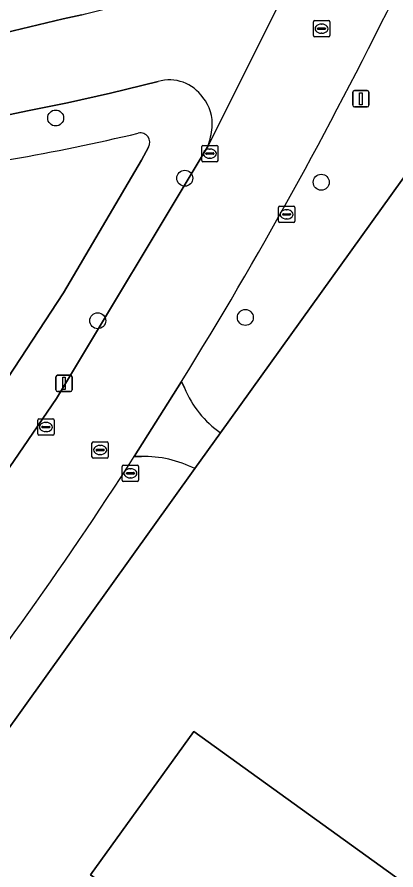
# Model space of a CAD drawing. Extents: x 160349 to 161355, y 381727 to 382854.
# Drawn here: x 160933.2 to 160956.4, y 382093.6 to 382145.9 of the extents above; entities that cross this region are included whole.
import ezdxf

# ---------------------------------------------------------------- set-up
doc = ezdxf.new("R2010")
doc.units = 0
for name, color, linetype in [('IMGEO_Boom', 7, 'Continuous'), ('IMGEO_Erf', 7, 'Continuous'), ('IMGEO_Groenvoorziening', 7, 'Continuous'), ('IMGEO_Kolk', 7, 'Continuous'), ('IMGEO_Lichtmast', 7, 'Continuous'), ('IMGEO_Pand', 7, 'Continuous'), ('IMGEO_Rijbaan_lokaal_open', 7, 'Continuous'), ('IMGEO_Rioolput', 7, 'Continuous'), ('IMGEO_Voetpad_open', 7, 'Continuous')]:
    doc.layers.add(name, color=color, linetype=linetype)

msp = doc.modelspace()

# ---------------------------------------------------------------- linework, layer by layer
at = {"layer": 'IMGEO_Boom'}
for centre in [(160935.522, 382139.721), (160943.441, 382136.03), (160951.807, 382135.783), (160938.1, 382127.298), (160947.152, 382127.495)]:
    msp.add_circle(centre, 0.489, dxfattribs=at)
at = {"layer": 'IMGEO_Erf'}
msp.add_lwpolyline([(160959.824, 382140.191), (160945.636, 382120.428), (160944.062, 382118.235), (160929.659, 382098.171)], dxfattribs=at)
msp.add_lwpolyline([(160974.75, 382079.961), (160980.406, 382087.807), (160976.479, 382090.639), (160982.169, 382098.533), (160986.073, 382095.72), (160991.577, 382103.356), (160960.839, 382125.613), (160967.371, 382134.674), (160981.032, 382124.828), (160981.957, 382124.161), (161000, 382111.157), (161006.438, 382106.555), (161000, 382097.624), (160976.649, 382065.23), (160937.66, 382093.334), (160943.998, 382102.128)], close=True, dxfattribs=at)
at = {"layer": 'IMGEO_Groenvoorziening'}
for points in [[(160940.787, 382137.138), (160941.224, 382137.935)], [(160926.791, 382126.936), (160926.432, 382125.775), (160925.995, 382125.692), (160925.013, 382124.732), (160922.43, 382114.799), (160925.764, 382113.834), (160928.807, 382118.059), (160936.011, 382128.996), (160940.787, 382137.138)]]:
    msp.add_lwpolyline(points, dxfattribs=at)
for centre, radius, start, end in [((160910.269, 382266.271), 131.035, 276.43255, 283.37852), ((160940.717, 382138.223), 0.583, 330.4129, 102.7471)]:
    msp.add_arc(centre, radius, start, end, dxfattribs=at)
at = {"layer": 'IMGEO_Kolk'}
for p, q in [((160944.55, 382138.039), (160945.402, 382138.039)), ((160944.475, 382137.113), (160944.475, 382137.965)), ((160944.734, 382137.533), (160944.734, 382137.545)), ((160945.172, 382137.496), (160944.774, 382137.496)), ((160944.777, 382137.582), (160945.175, 382137.582)), ((160944.963, 382137.819), (160944.988, 382137.819)), ((160945.218, 382137.545), (160945.218, 382137.533)), ((160945.476, 382137.965), (160945.476, 382137.113)), ((160945.402, 382137.039), (160944.55, 382137.039)), ((160944.986, 382137.259), (160944.961, 382137.259)), ((160949.183, 382133.388), (160949.183, 382134.24)), ((160949.258, 382134.314), (160950.11, 382134.314)), ((160949.485, 382133.857), (160949.883, 382133.857)), ((160949.671, 382134.094), (160949.696, 382134.094)), ((160950.184, 382134.24), (160950.184, 382133.388)), ((160950.11, 382133.314), (160949.258, 382133.314)), ((160949.442, 382133.808), (160949.442, 382133.82)), ((160949.88, 382133.771), (160949.482, 382133.771)), ((160949.694, 382133.534), (160949.669, 382133.534)), ((160949.926, 382133.82), (160949.926, 382133.808)), ((160934.423, 382120.354), (160934.423, 382121.206)), ((160934.498, 382121.28), (160935.35, 382121.28)), ((160934.682, 382120.774), (160934.682, 382120.786)), ((160934.725, 382120.823), (160935.123, 382120.823)), ((160934.911, 382121.06), (160934.936, 382121.06)), ((160935.166, 382120.786), (160935.166, 382120.774)), ((160935.424, 382121.206), (160935.424, 382120.354)), ((160935.35, 382120.28), (160934.498, 382120.28)), ((160935.12, 382120.737), (160934.722, 382120.737)), ((160934.934, 382120.5), (160934.909, 382120.5)), ((160939.605, 382117.518), (160939.605, 382118.37)), ((160939.68, 382118.444), (160940.532, 382118.444)), ((160940.093, 382118.224), (160940.118, 382118.224)), ((160940.606, 382118.37), (160940.606, 382117.518)), ((160939.864, 382117.938), (160939.864, 382117.95)), ((160940.302, 382117.901), (160939.904, 382117.901)), ((160939.907, 382117.987), (160940.305, 382117.987)), ((160940.116, 382117.664), (160940.091, 382117.664)), ((160940.348, 382117.95), (160940.348, 382117.938)), ((160940.532, 382117.444), (160939.68, 382117.444))]:
    msp.add_line(p, q, dxfattribs=at)
for points in [[(160944.55, 382138.039), (160945.402, 382138.039)], [(160944.475, 382137.113), (160944.475, 382137.965)], [(160945.476, 382137.965), (160945.476, 382137.113)], [(160945.402, 382137.039), (160944.55, 382137.039)], [(160949.183, 382133.388), (160949.183, 382134.24)], [(160949.258, 382134.314), (160950.11, 382134.314)], [(160950.184, 382134.24), (160950.184, 382133.388)], [(160950.11, 382133.314), (160949.258, 382133.314)], [(160934.423, 382120.354), (160934.423, 382121.206)], [(160934.498, 382121.28), (160935.35, 382121.28)], [(160935.424, 382121.206), (160935.424, 382120.354)], [(160935.35, 382120.28), (160934.498, 382120.28)], [(160939.605, 382117.518), (160939.605, 382118.37)], [(160939.68, 382118.444), (160940.532, 382118.444)], [(160940.606, 382118.37), (160940.606, 382117.518)], [(160940.532, 382117.444), (160939.68, 382117.444)]]:
    msp.add_lwpolyline(points, dxfattribs=at)
for centre, radius, start, end in [((160944.552, 382137.963), 0.0765, 91.552, 178.448), ((160944.552, 382137.963), 0.0765, 91.552, 178.448), ((160945.4, 382137.963), 0.0765, 1.552, 88.448), ((160945.4, 382137.963), 0.0765, 1.552, 88.448), ((160944.774, 382137.542), 0.0403, 85.8775, 175.7526), ((160944.771, 382137.532), 0.0366, 178.938, 274.7102), ((160945.175, 382137.539), 0.043, 264.8664, 352.4533), ((160945.179, 382137.544), 0.0386, 1.7309, 96.639), ((160944.552, 382137.115), 0.0765, 181.552, 268.448), ((160944.552, 382137.115), 0.0765, 181.552, 268.448), ((160945.4, 382137.115), 0.0765, 271.552, 358.448), ((160945.4, 382137.115), 0.0765, 271.552, 358.448), ((160949.26, 382134.238), 0.0765, 91.552, 178.448), ((160949.26, 382134.238), 0.0765, 91.552, 178.448), ((160949.482, 382133.817), 0.0403, 85.8775, 175.7526), ((160949.887, 382133.819), 0.0386, 1.7309, 96.639), ((160950.108, 382134.238), 0.0765, 1.552, 88.448), ((160950.108, 382134.238), 0.0765, 1.552, 88.448), ((160949.26, 382133.39), 0.0765, 181.552, 268.448), ((160949.26, 382133.39), 0.0765, 181.552, 268.448), ((160949.479, 382133.807), 0.0366, 178.938, 274.7102), ((160949.883, 382133.814), 0.043, 264.8664, 352.4533), ((160950.108, 382133.39), 0.0765, 271.552, 358.448), ((160950.108, 382133.39), 0.0765, 271.552, 358.448), ((160934.5, 382121.204), 0.0765, 91.552, 178.448), ((160934.5, 382121.204), 0.0765, 91.552, 178.448), ((160934.722, 382120.783), 0.0403, 85.8775, 175.7526), ((160934.719, 382120.773), 0.0366, 178.938, 274.7102), ((160935.123, 382120.78), 0.043, 264.8664, 352.4533), ((160935.127, 382120.785), 0.0386, 1.7309, 96.639), ((160935.348, 382121.204), 0.0765, 1.552, 88.448), ((160935.348, 382121.204), 0.0765, 1.552, 88.448), ((160934.5, 382120.356), 0.0765, 181.552, 268.448), ((160934.5, 382120.356), 0.0765, 181.552, 268.448), ((160935.348, 382120.356), 0.0765, 271.552, 358.448), ((160935.348, 382120.356), 0.0765, 271.552, 358.448), ((160939.682, 382118.368), 0.0765, 91.552, 178.448), ((160939.682, 382118.368), 0.0765, 91.552, 178.448), ((160940.53, 382118.368), 0.0765, 1.552, 88.448), ((160940.53, 382118.368), 0.0765, 1.552, 88.448), ((160939.904, 382117.947), 0.0403, 85.8775, 175.7526), ((160939.901, 382117.937), 0.0366, 178.938, 274.7102), ((160940.305, 382117.944), 0.043, 264.8664, 352.4533), ((160940.309, 382117.949), 0.0386, 1.7309, 96.639), ((160939.682, 382117.52), 0.0765, 181.552, 268.448), ((160939.682, 382117.52), 0.0765, 181.552, 268.448), ((160940.53, 382117.52), 0.0765, 271.552, 358.448), ((160940.53, 382117.52), 0.0765, 271.552, 358.448)]:
    msp.add_arc(centre, radius, start, end, dxfattribs=at)
for centre, major_axis, ratio, start_param, end_param in [((160944.962, 382137.539), (-0.387, 0.002), 0.722429, 4.712389, 7.853982), ((160944.987, 382137.539), (-0.39, 0.002), 0.717154, 1.570796, 4.712389), ((160949.67, 382133.814), (-0.387, 0.002), 0.722429, 4.712389, 7.853982), ((160949.695, 382133.814), (-0.39, 0.002), 0.717154, 1.570796, 4.712389), ((160934.91, 382120.78), (-0.387, 0.002), 0.722429, 4.712389, 7.853982), ((160934.935, 382120.78), (-0.39, 0.002), 0.717154, 1.570796, 4.712389), ((160940.092, 382117.944), (-0.387, 0.002), 0.722429, 4.712389, 7.853982), ((160940.117, 382117.944), (-0.39, 0.002), 0.717154, 1.570796, 4.712389)]:
    msp.add_ellipse(centre, major_axis=major_axis, ratio=ratio, start_param=start_param, end_param=end_param, dxfattribs=at)
at = {"layer": 'IMGEO_Lichtmast'}
for p, q in [((160953.738, 382140.498), (160953.738, 382141.298)), ((160953.738, 382141.298), (160953.738, 382140.498)), ((160953.838, 382141.398), (160954.628, 382141.398)), ((160954.628, 382141.398), (160953.838, 382141.398)), ((160954.728, 382141.298), (160954.728, 382140.498)), ((160954.728, 382140.498), (160954.728, 382141.298)), ((160954.628, 382140.398), (160953.838, 382140.398)), ((160953.838, 382140.398), (160954.628, 382140.398)), ((160935.641, 382123.952), (160936.431, 382123.952)), ((160936.431, 382123.952), (160935.641, 382123.952)), ((160935.541, 382123.052), (160935.541, 382123.852)), ((160935.541, 382123.852), (160935.541, 382123.052)), ((160936.531, 382123.852), (160936.531, 382123.052)), ((160936.531, 382123.052), (160936.531, 382123.852)), ((160936.431, 382122.952), (160935.641, 382122.952)), ((160935.641, 382122.952), (160936.431, 382122.952))]:
    msp.add_line(p, q, dxfattribs=at)
for points in [[(160954.158, 382141.273), (160954.308, 382141.273), (160954.308, 382140.523), (160954.158, 382140.523), (160954.158, 382141.273)], [(160935.961, 382123.827), (160936.111, 382123.827), (160936.111, 382123.077), (160935.961, 382123.077), (160935.961, 382123.827)]]:
    msp.add_lwpolyline(points, dxfattribs=at)
for centre, start, end in [((160953.838, 382141.298), 90, 180), ((160953.838, 382141.298), 90, 180), ((160954.628, 382141.298), 0, 90), ((160954.628, 382141.298), 360, 90), ((160953.838, 382140.498), 180, 270), ((160953.838, 382140.498), 180, 270), ((160954.628, 382140.498), 270, 0), ((160954.628, 382140.498), 270, 0), ((160935.641, 382123.852), 90, 180), ((160935.641, 382123.852), 90, 180), ((160936.431, 382123.852), 0, 90), ((160936.431, 382123.852), 360, 90), ((160935.641, 382123.052), 180, 270), ((160935.641, 382123.052), 180, 270), ((160936.431, 382123.052), 270, 0), ((160936.431, 382123.052), 270, 0)]:
    msp.add_arc(centre, 0.1, start, end, dxfattribs=at)
at = {"layer": 'IMGEO_Pand'}
msp.add_lwpolyline([(160981.957, 382124.161), (160981.032, 382124.828), (160967.371, 382134.674), (160960.839, 382125.613), (160991.577, 382103.356), (160986.073, 382095.72), (160982.169, 382098.533), (160976.479, 382090.639), (160980.406, 382087.807), (160974.75, 382079.961), (160943.998, 382102.128), (160937.66, 382093.334), (160976.649, 382065.23), (161000, 382097.624), (161006.438, 382106.555), (161000, 382111.157)], close=True, dxfattribs=at)
at = {"layer": 'IMGEO_Rijbaan_lokaal_open'}
for points in [[(160956.212, 382146.984), (160952.606, 382153.487), (160944.876, 382138.022), (160935.569, 382122.531), (160931.503, 382116.607), (160926.035, 382109.162), (160920.333, 382101.441), (160919.44, 382100.324)], [(160944.876, 382138.022), (160952.606, 382153.487)], [(160937.117, 382146.054), (160935.99, 382145.795), (160932.407, 382144.936)], [(160931.539, 382139.681), (160933.785, 382140.17), (160936.251, 382140.649), (160938.885, 382141.251), (160941.804, 382141.953)], [(160940.345, 382118.973), (160943.246, 382123.566)]]:
    msp.add_lwpolyline(points, dxfattribs=at)
for centre, radius, start, end in [((160705.893, 382270.281), 279.037, 328.27849, 333.77696), ((160942.503, 382139.571), 2.483, 34.2477, 106.3523), ((160942.589, 382139.367), 2.536, 354.6293, 39.1463), ((160939.05, 382139.847), 6.105, 342.602, 353.2509), ((160745.551, 382243.896), 231.41, 321.2282, 327.32748)]:
    msp.add_arc(centre, radius, start, end, dxfattribs=at)
at = {"layer": 'IMGEO_Rioolput'}
for p, q in [((160951.325, 382144.769), (160951.325, 382145.621)), ((160951.4, 382145.695), (160952.252, 382145.695)), ((160951.813, 382145.475), (160951.838, 382145.475)), ((160952.326, 382145.621), (160952.326, 382144.769)), ((160951.584, 382145.189), (160951.584, 382145.201)), ((160952.022, 382145.152), (160951.624, 382145.152)), ((160951.627, 382145.238), (160952.025, 382145.238)), ((160951.836, 382144.915), (160951.811, 382144.915)), ((160952.068, 382145.201), (160952.068, 382145.189)), ((160952.252, 382144.695), (160951.4, 382144.695)), ((160937.749, 382118.946), (160937.749, 382119.798)), ((160937.824, 382119.872), (160938.676, 382119.872)), ((160938.75, 382119.798), (160938.75, 382118.946)), ((160938.008, 382119.366), (160938.008, 382119.378)), ((160938.446, 382119.329), (160938.048, 382119.329)), ((160938.051, 382119.415), (160938.449, 382119.415)), ((160938.237, 382119.652), (160938.262, 382119.652)), ((160938.492, 382119.378), (160938.492, 382119.366)), ((160938.676, 382118.872), (160937.824, 382118.872)), ((160938.26, 382119.092), (160938.235, 382119.092))]:
    msp.add_line(p, q, dxfattribs=at)
for points in [[(160951.325, 382144.769), (160951.325, 382145.621)], [(160951.4, 382145.695), (160952.252, 382145.695)], [(160952.326, 382145.621), (160952.326, 382144.769)], [(160952.252, 382144.695), (160951.4, 382144.695)], [(160937.749, 382118.946), (160937.749, 382119.798)], [(160937.824, 382119.872), (160938.676, 382119.872)], [(160938.75, 382119.798), (160938.75, 382118.946)], [(160938.676, 382118.872), (160937.824, 382118.872)]]:
    msp.add_lwpolyline(points, dxfattribs=at)
for centre, radius, start, end in [((160951.402, 382145.619), 0.0765, 91.552, 178.448), ((160951.402, 382145.619), 0.0765, 91.552, 178.448), ((160952.25, 382145.619), 0.0765, 1.552, 88.448), ((160952.25, 382145.619), 0.0765, 1.552, 88.448), ((160951.624, 382145.198), 0.0403, 85.8775, 175.7526), ((160951.621, 382145.188), 0.0366, 178.938, 274.7102), ((160952.025, 382145.195), 0.043, 264.8664, 352.4533), ((160952.029, 382145.2), 0.0386, 1.7309, 96.639), ((160951.402, 382144.771), 0.0765, 181.552, 268.448), ((160951.402, 382144.771), 0.0765, 181.552, 268.448), ((160952.25, 382144.771), 0.0765, 271.552, 358.448), ((160952.25, 382144.771), 0.0765, 271.552, 358.448), ((160937.826, 382119.796), 0.0765, 91.552, 178.448), ((160937.826, 382119.796), 0.0765, 91.552, 178.448), ((160938.674, 382119.796), 0.0765, 1.552, 88.448), ((160938.674, 382119.796), 0.0765, 1.552, 88.448), ((160938.048, 382119.375), 0.0403, 85.8775, 175.7526), ((160938.045, 382119.365), 0.0366, 178.938, 274.7102), ((160938.449, 382119.372), 0.043, 264.8664, 352.4533), ((160938.453, 382119.377), 0.0386, 1.7309, 96.639), ((160937.826, 382118.948), 0.0765, 181.552, 268.448), ((160937.826, 382118.948), 0.0765, 181.552, 268.448), ((160938.674, 382118.948), 0.0765, 271.552, 358.448), ((160938.674, 382118.948), 0.0765, 271.552, 358.448)]:
    msp.add_arc(centre, radius, start, end, dxfattribs=at)
for centre, major_axis, ratio, start_param, end_param in [((160951.812, 382145.195), (-0.387, 0.002), 0.722429, 4.712389, 7.853982), ((160951.837, 382145.195), (-0.39, 0.002), 0.717154, 1.570796, 4.712389), ((160938.236, 382119.372), (-0.387, 0.002), 0.722429, 4.712389, 7.853982), ((160938.261, 382119.372), (-0.39, 0.002), 0.717154, 1.570796, 4.712389)]:
    msp.add_ellipse(centre, major_axis=major_axis, ratio=ratio, start_param=start_param, end_param=end_param, dxfattribs=at)
at = {"layer": 'IMGEO_Voetpad_open'}
for points in [[(160893.523, 382142.218), (160903.152, 382142.513), (160903.616, 382142.519), (160905.894, 382142.494), (160909.593, 382142.551), (160913.235, 382142.68), (160914.88, 382142.752), (160919.464, 382143.209), (160921.74, 382143.475), (160921.623, 382144.508), (160929.254, 382145.417), (160929.442, 382144.394), (160932.407, 382144.936), (160935.99, 382145.795), (160937.117, 382146.054), (160937.352, 382146.112), (160941.355, 382147.122), (160944.193, 382147.941), (160945.154, 382148.219), (160945.683, 382148.365)], [(160941.804, 382141.953), (160938.885, 382141.251), (160936.251, 382140.649), (160933.785, 382140.17), (160931.539, 382139.681), (160928.583, 382139.277), (160926.247, 382138.927), (160922.712, 382138.519), (160921.583, 382138.409), (160918.335, 382138.193), (160913.965, 382137.948), (160909.249, 382137.743), (160907.101, 382137.653), (160905.89, 382137.612), (160903.643, 382137.535), (160903.213, 382137.524), (160902.294, 382137.499), (160901.118, 382137.485), (160899.657, 382137.423)], [(160945.636, 382120.428), (160959.824, 382140.191)], [(160931.503, 382116.607), (160935.569, 382122.531), (160944.876, 382138.022)], [(160941.224, 382137.935), (160940.787, 382137.138), (160936.011, 382128.996), (160928.807, 382118.059), (160925.764, 382113.834), (160924.895, 382112.627), (160923.681, 382110.941), (160916.431, 382101.677)], [(160943.424, 382123.178), (160943.246, 382123.566), (160940.345, 382118.973), (160940.776, 382118.981)], [(160943.246, 382123.566), (160943.424, 382123.178)], [(160944.062, 382118.235), (160945.636, 382120.428)], [(160940.776, 382118.981), (160940.345, 382118.973)], [(160929.659, 382098.171), (160944.062, 382118.235)]]:
    msp.add_lwpolyline(points, dxfattribs=at)
for centre, radius, start, end in [((160705.893, 382270.281), 279.037, 328.27849, 333.77696), ((160942.503, 382139.571), 2.483, 34.2477, 106.3523), ((160942.589, 382139.367), 2.536, 354.6293, 39.1463), ((160939.05, 382139.847), 6.105, 342.602, 353.2509), ((160910.269, 382266.271), 131.035, 276.43255, 283.37852), ((160940.717, 382138.223), 0.583, 330.4129, 102.7471), ((160949.142, 382125.513), 6.177, 202.2121, 235.4118), ((160949.142, 382125.513), 6.177, 202.2121, 235.4118), ((160745.551, 382243.896), 231.41, 321.2282, 327.32748), ((160940.854, 382111.713), 7.269, 63.8071, 90.6115), ((160940.854, 382111.713), 7.269, 63.8071, 90.6115)]:
    msp.add_arc(centre, radius, start, end, dxfattribs=at)

doc.saveas('drawing.dxf')
